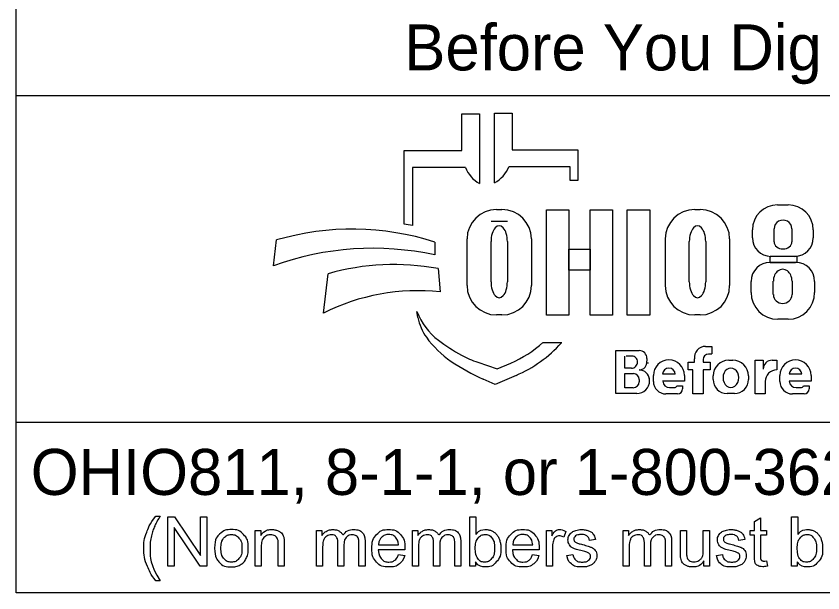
# Model space of a CAD drawing. Extents: x -10 to 158, y 8 to 33.
# Drawn here: x 126.981 to 129.435, y 13.105 to 14.86 of the extents above; entities that cross this region are included whole.
import ezdxf

# ---------------------------------------------------------------- set-up
doc = ezdxf.new("R2010")
doc.units = 0
doc.layers.add('SH_Data', color=7, linetype='Continuous')
doc.layers.add('SH_Text', color=7, linetype='Continuous')

msp = doc.modelspace()

# ---------------------------------------------------------------- linework, layer by layer
at = {"layer": 'SH_Data'}
for p, q in [((126.9814, 13.1051), (126.9814, 15.4426)), ((126.9814, 14.6177), (131.2314, 14.6177)), ((131.2314, 13.623), (126.9814, 13.623)), ((131.2314, 13.1051), (126.9814, 13.1051))]:
    msp.add_line(p, q, dxfattribs=at)
at = {"layer": 'SH_Text'}
for p, q in [((128.3374, 14.4506), (128.3374, 14.5621)), ((128.3374, 14.5621), (128.391, 14.5621)), ((128.391, 14.5621), (128.391, 14.3501)), ((128.4367, 14.3524), (128.4367, 14.5645)), ((128.4367, 14.5645), (128.4903, 14.5645)), ((128.4903, 14.5645), (128.4903, 14.453)), ((128.4903, 14.453), (128.6896, 14.453)), ((128.6896, 14.453), (128.6896, 14.3591)), ((128.1614, 14.2268), (128.1614, 14.4506)), ((128.1614, 14.4506), (128.3374, 14.4506)), ((128.1867, 14.3992), (128.1867, 14.2223)), ((128.3478, 14.3992), (128.1867, 14.3992)), ((128.6663, 14.4015), (128.4799, 14.4015)), ((128.6663, 14.3591), (128.6663, 14.4015)), ((128.6896, 14.3591), (128.6663, 14.3591)), ((129.297, 14.2855), (129.3297, 14.2855)), ((128.4424, 14.2715), (128.4589, 14.2715)), ((129.0454, 14.2715), (129.062, 14.2715)), ((128.4756, 14.2344), (128.4258, 14.2344)), ((129.2206, 14.1848), (129.2206, 14.2091)), ((129.2868, 14.1735), (129.2868, 14.2128)), ((129.341, 14.2128), (129.341, 14.1735)), ((129.406, 14.2091), (129.406, 14.1848)), ((127.7641, 14.1005), (127.7735, 14.1786)), ((128.2547, 14.1721), (128.2547, 14.1333)), ((128.3529, 14.04), (128.3529, 14.182)), ((128.4258, 14.0514), (128.4258, 14.1737)), ((128.4756, 14.1737), (128.4756, 14.0514)), ((128.5484, 14.182), (128.5484, 14.04)), ((128.956, 14.04), (128.956, 14.182)), ((129.0289, 14.0514), (129.0289, 14.1737)), ((129.0787, 14.1737), (129.0787, 14.0514)), ((129.1514, 14.182), (129.1514, 14.04)), ((129.2748, 14.1105), (129.3522, 14.1105)), ((129.35, 14.1288), (129.2766, 14.1288)), ((128.2647, 14.0915), (128.2709, 14.0205)), ((127.9159, 13.9559), (127.9306, 14.0761)), ((129.2169, 14.0186), (129.2169, 14.0527)), ((129.2844, 14.0127), (129.2844, 14.0536)), ((129.3413, 14.0536), (129.3413, 14.0127)), ((129.41, 14.0527), (129.41, 14.0186)), ((128.2036, 13.943), (128.2005, 13.9609)), ((128.4589, 13.9505), (128.4424, 13.9505)), ((129.062, 13.9505), (129.0454, 13.9505)), ((129.3291, 13.9377), (129.2979, 13.9377)), ((128.5839, 13.8671), (128.6413, 13.8671)), ((128.8052, 13.7114), (128.8052, 13.8421)), ((128.8052, 13.8421), (128.8763, 13.8421)), ((129.0777, 13.8549), (129.0972, 13.8549)), ((129.0972, 13.8549), (129.0972, 13.8319)), ((128.8331, 13.7886), (128.8331, 13.8256)), ((128.8583, 13.8256), (128.8371, 13.8256)), ((128.9001, 13.8184), (128.9001, 13.8105)), ((129.0445, 13.8065), (129.0445, 13.817)), ((129.0706, 13.815), (129.0706, 13.8065)), ((129.0972, 13.8314), (129.0871, 13.8314)), ((128.3854, 13.8068), (128.4449, 13.7863)), ((128.4449, 13.7863), (128.4859, 13.8041)), ((129.0252, 13.7835), (129.0252, 13.8065)), ((129.0252, 13.8065), (129.0445, 13.8065)), ((129.0706, 13.8065), (129.0921, 13.8065)), ((129.0921, 13.8065), (129.0921, 13.7835)), ((129.149, 13.8131), (129.1611, 13.8131)), ((129.2292, 13.7102), (129.2292, 13.8129)), ((129.2292, 13.8129), (129.2538, 13.8129)), ((129.2538, 13.8129), (129.2538, 13.786)), ((129.281, 13.8129), (129.2949, 13.8129)), ((129.2949, 13.8129), (129.2949, 13.7832)), ((128.5021, 13.7667), (128.4388, 13.7393)), ((128.8526, 13.7886), (128.8331, 13.7886)), ((128.8331, 13.7292), (128.8331, 13.7721)), ((128.8331, 13.7721), (128.8587, 13.7721)), ((128.9197, 13.7482), (128.9197, 13.7666)), ((128.9863, 13.7706), (128.9478, 13.7706)), ((129.0142, 13.7666), (129.0142, 13.7489)), ((129.0401, 13.7835), (129.0252, 13.7835)), ((129.0401, 13.7102), (129.0401, 13.7835)), ((129.0921, 13.7835), (129.0706, 13.7835)), ((129.0706, 13.7835), (129.0706, 13.7102)), ((129.3046, 13.7482), (129.3046, 13.7666)), ((129.3712, 13.7706), (129.3327, 13.7706)), ((129.3992, 13.7666), (129.3992, 13.7489)), ((128.4388, 13.7393), (128.4015, 13.7557)), ((128.8768, 13.754), (128.8768, 13.7476)), ((128.9082, 13.7511), (128.9082, 13.7507)), ((129.0142, 13.7489), (128.9478, 13.7489)), ((129.1012, 13.7545), (129.1012, 13.7653)), ((129.2089, 13.7653), (129.2089, 13.7545)), ((129.2597, 13.7483), (129.2597, 13.7102)), ((129.3992, 13.7489), (129.3327, 13.7489)), ((128.8584, 13.7292), (128.8331, 13.7292)), ((128.9688, 13.7297), (128.9829, 13.7297)), ((128.9914, 13.7352), (129.0083, 13.7352)), ((129.0083, 13.7352), (129.0083, 13.7254)), ((129.3537, 13.7297), (129.3678, 13.7297)), ((129.3764, 13.7352), (129.3932, 13.7352)), ((129.3932, 13.7352), (129.3932, 13.7254)), ((128.8688, 13.7114), (128.8052, 13.7114)), ((128.9931, 13.7102), (128.9577, 13.7102)), ((129.0706, 13.7102), (129.0401, 13.7102)), ((129.1661, 13.7117), (129.1439, 13.7117)), ((129.2597, 13.7102), (129.2292, 13.7102)), ((129.378, 13.7102), (129.3426, 13.7102))]:
    msp.add_line(p, q, dxfattribs=at)
for points in [[(128.5948, 14.2704), (128.6628, 14.2704), (128.6628, 13.9504), (128.5948, 13.9504)], [(128.727, 14.2704), (128.7949, 14.2704), (128.7949, 13.9504), (128.727, 13.9504)], [(128.8403, 14.2704), (128.909, 14.2704), (128.909, 13.9504), (128.8403, 13.9504)], [(128.6628, 14.1505), (128.727, 14.1505), (128.727, 14.0865), (128.6628, 14.0865)], [(129.2745, 14.1289), (129.3562, 14.1289), (129.3562, 14.1104), (129.2745, 14.1104)]]:
    msp.add_lwpolyline(points, close=True, dxfattribs=at)
for points in [[(127.406, 13.3389), (127.4191, 13.3389)], [(127.4427, 13.1863), (127.4427, 13.3364), (127.463, 13.3364), (127.5421, 13.2185), (127.5421, 13.3364), (127.5611, 13.3364), (127.5611, 13.1863), (127.5407, 13.1863), (127.4617, 13.3042), (127.4617, 13.1863), (127.4427, 13.1863)], [(128.3782, 13.1863), (128.3611, 13.1863), (128.3611, 13.3364), (128.3796, 13.3364), (128.3796, 13.2829)], [(129.2271, 13.2181), (129.2271, 13.2808), (129.2135, 13.2808), (129.2135, 13.2951), (129.2271, 13.2951), (129.2271, 13.322), (129.2455, 13.3331), (129.2455, 13.2951), (129.264, 13.2951), (129.264, 13.2808), (129.2455, 13.2808), (129.2455, 13.217)], [(129.3572, 13.1863), (129.3402, 13.1863), (129.3402, 13.3364), (129.3586, 13.3364), (129.3586, 13.2829)], [(127.7087, 13.1863), (127.7087, 13.2951), (127.7253, 13.2951), (127.7253, 13.2796)], [(127.8951, 13.1863), (127.8951, 13.2951), (127.9116, 13.2951), (127.9116, 13.2797)], [(128.1865, 13.1863), (128.1865, 13.2951), (128.2029, 13.2951), (128.2029, 13.2797)], [(128.5942, 13.1863), (128.5942, 13.2951), (128.6108, 13.2951), (128.6108, 13.2786)], [(128.6533, 13.2916), (128.6468, 13.2746)], [(128.8275, 13.1863), (128.8275, 13.2951), (128.8439, 13.2951), (128.8439, 13.2797)], [(129.0018, 13.2277), (129.0018, 13.2951), (129.0202, 13.2951), (129.0202, 13.2348)], [(129.0715, 13.2368), (129.0715, 13.2951), (129.0899, 13.2951), (129.0899, 13.1863), (129.0734, 13.1863)], [(127.797, 13.2532), (127.797, 13.1863), (127.7786, 13.1863), (127.7786, 13.2524)], [(127.9782, 13.2494), (127.9782, 13.1863), (127.9598, 13.1863), (127.9598, 13.2569)], [(128.0426, 13.2609), (128.0426, 13.1863), (128.0242, 13.1863), (128.0242, 13.2548)], [(128.0837, 13.251), (128.1445, 13.251)], [(128.2696, 13.2494), (128.2696, 13.1863), (128.2511, 13.1863), (128.2511, 13.2569)], [(128.334, 13.2609), (128.334, 13.1863), (128.3156, 13.1863), (128.3156, 13.2548)], [(128.4917, 13.251), (128.5525, 13.251)], [(128.7433, 13.267), (128.7252, 13.2645)], [(128.9106, 13.2494), (128.9106, 13.1863), (128.8921, 13.1863), (128.8921, 13.2569)], [(128.975, 13.2609), (128.975, 13.1863), (128.9566, 13.1863), (128.9566, 13.2548)], [(129.1978, 13.267), (129.1797, 13.2645)], [(127.7271, 13.2457), (127.7271, 13.1863), (127.7087, 13.1863)], [(127.9135, 13.2427), (127.9135, 13.1863), (127.8951, 13.1863)], [(128.1638, 13.2359), (128.0827, 13.2359)], [(128.2049, 13.2427), (128.2049, 13.1863), (128.1865, 13.1863)], [(128.5718, 13.2359), (128.4907, 13.2359)], [(128.6127, 13.2433), (128.6127, 13.1863), (128.5942, 13.1863)], [(128.8459, 13.2427), (128.8459, 13.1863), (128.8275, 13.1863)], [(128.1443, 13.2214), (128.1633, 13.219)], [(128.5523, 13.2214), (128.5713, 13.219)], [(128.6568, 13.2188), (128.675, 13.2216)], [(129.0734, 13.1863), (129.0734, 13.2023)], [(129.1114, 13.2188), (129.1296, 13.2216)], [(129.264, 13.2027), (129.2666, 13.1864)], [(128.3782, 13.1999), (128.3782, 13.1863)], [(129.3572, 13.1999), (129.3572, 13.1863)], [(127.4191, 13.1421), (127.406, 13.1421)]]:
    msp.add_lwpolyline(points, dxfattribs=at)
for centre, radius, start, end in [((128.4391, 14.436), 0.0985, 201.9296, 240.7469), ((128.3886, 14.4383), 0.0985, 299.2531, 338.0704), ((129.297, 14.2091), 0.0763, 90, 180), ((129.3297, 14.2091), 0.0763, 0, 90), ((128.4424, 14.182), 0.0895, 90, 180), ((128.4589, 14.182), 0.0895, 0, 90), ((129.0454, 14.182), 0.0895, 90, 180), ((129.062, 14.182), 0.0895, 0, 90), ((128.0035, 13.3925), 0.8191, 72.1402, 106.3144), ((128.0333, 13.4178), 0.8191, 79.2074, 81.0007), ((129.2766, 14.1848), 0.056, 180, 270), ((129.35, 14.1848), 0.056, 270, 0), ((128.0666, 13.2614), 0.8919, 77.8238, 109.8274), ((129.2748, 14.0527), 0.0579, 90, 180), ((129.3522, 14.0527), 0.0579, 0, 90), ((128.1305, 13.3717), 0.7322, 79.44, 105.8467), ((128.4424, 14.04), 0.0895, 180, 270), ((128.4589, 14.04), 0.0895, 270, 0), ((129.0454, 14.04), 0.0895, 180, 270), ((129.062, 14.04), 0.0895, 270, 0), ((128.2025, 13.3885), 0.6357, 83.8248, 116.8021), ((129.2979, 14.0186), 0.081, 180, 270), ((129.3291, 14.0186), 0.081, 270, 0), ((128.3879, 14.033), 0.2008, 201.0457, 232.5314), ((128.3449, 13.9671), 0.1433, 189.6817, 216.0884), ((128.4786, 14.0646), 0.3088, 216.0884, 235.7167), ((128.5805, 14.2843), 0.5173, 232.5314, 241.794), ((128.3425, 14.1346), 0.3602, 293.4582, 312.0712), ((128.3425, 14.1346), 0.401, 293.4582, 317.8286), ((128.8763, 13.8184), 0.0238, 0, 90), ((129.0777, 13.8214), 0.0335, 90, 187.5187), ((128.4953, 14.1254), 0.3371, 241.794, 250.9821), ((128.8544, 13.8087), 0.0169, 357.8325, 90), ((129.0871, 13.815), 0.0165, 90, 180), ((128.6451, 14.3088), 0.6044, 235.7167, 246.2325), ((128.8526, 13.8074), 0.0187, 270, 2.0582), ((128.876, 13.8076), 0.0243, 270, 6.6529), ((128.8865, 13.8062), 0.0175, 347.4023, 0), ((128.967, 13.7666), 0.0473, 0, 180), ((129.149, 13.7653), 0.0478, 90, 180), ((129.1611, 13.7653), 0.0478, 0, 90), ((129.2807, 13.786), 0.0269, 89.2449, 180), ((129.3519, 13.7666), 0.0473, 0, 180), ((128.8587, 13.754), 0.0181, 0, 90), ((128.8761, 13.7512), 0.0321, 4.0748, 90), ((128.967, 13.7696), 0.0193, 2.9632, 177.0368), ((129.2946, 13.7483), 0.0349, 89.6033, 180), ((129.352, 13.7696), 0.0193, 2.9632, 177.0368), ((128.8584, 13.7476), 0.0184, 270, 0), ((128.8688, 13.7507), 0.0393, 270, 0), ((128.8752, 13.7511), 0.033, 0, 11.7502), ((128.9577, 13.7482), 0.038, 180, 270), ((128.9688, 13.7507), 0.021, 184.827, 270), ((129.1439, 13.7545), 0.0428, 180, 270), ((129.1661, 13.7545), 0.0428, 270, 0), ((129.3426, 13.7482), 0.038, 180, 270), ((129.3537, 13.7507), 0.021, 184.827, 270), ((128.9829, 13.7391), 0.00938, 270, 335.9979), ((128.9931, 13.7254), 0.0152, 270, 0), ((129.3678, 13.7391), 0.00938, 270, 335.9979), ((129.378, 13.7254), 0.0152, 270, 0)]:
    msp.add_arc(centre, radius, start, end, dxfattribs=at)
for centre, major_axis, ratio, start_param, end_param in [((129.3139, 14.2128), (0.0271, 0), 0.969373, 0, 3.141593), ((128.4507, 14.1737), (0, 0.0484), 0.514403, 4.712389, 7.853982), ((129.0538, 14.1737), (0, 0.0484), 0.514403, 4.712389, 7.853982), ((129.3139, 14.1735), (0.0271, 0), 0.818453, 3.141593, 6.283185), ((129.3129, 14.0536), (0, 0.0358), 0.794529, 4.712389, 7.853982), ((128.4507, 14.0514), (0, 0.0484), 0.514403, 1.570796, 4.712389), ((129.0538, 14.0514), (0, 0.0484), 0.514403, 1.570796, 4.712389), ((129.3129, 14.0127), (0.0284, 0), 0.959837, 3.141593, 6.283185), ((129.1555, 13.7599), (0, 0.029), 0.832186, 4.712389, 7.853982), ((129.1555, 13.7599), (0, 0.0302), 0.797287, 1.570796, 4.712389)]:
    msp.add_ellipse(centre, major_axis=major_axis, ratio=ratio, start_param=start_param, end_param=end_param, dxfattribs=at)
for points in [[(127.406, 13.1421), (127.3907, 13.1613), (127.3801, 13.1872), (127.3696, 13.213), (127.3696, 13.2406), (127.3696, 13.265), (127.3775, 13.2873), (127.3867, 13.3132), (127.406, 13.3389)], [(127.4191, 13.3389), (127.4068, 13.3176), (127.4028, 13.3085), (127.3966, 13.2944), (127.393, 13.279), (127.3886, 13.2599), (127.3886, 13.2405), (127.3886, 13.1913), (127.4191, 13.1421)], [(127.5852, 13.2407), (127.5852, 13.2709), (127.602, 13.2854), (127.616, 13.2975), (127.6362, 13.2975), (127.6586, 13.2975), (127.6728, 13.2828), (127.6871, 13.2681), (127.6871, 13.2422), (127.6871, 13.2212), (127.6808, 13.2092), (127.6745, 13.1972), (127.6624, 13.1905), (127.6504, 13.1839), (127.6362, 13.1839), (127.6134, 13.1839), (127.5993, 13.1985), (127.5852, 13.2131), (127.5852, 13.2407)], [(127.6042, 13.2407), (127.6042, 13.2198), (127.6133, 13.2094), (127.6224, 13.199), (127.6362, 13.199), (127.6499, 13.199), (127.659, 13.2094), (127.6681, 13.2199), (127.6681, 13.2413), (127.6681, 13.2615), (127.6589, 13.2719), (127.6498, 13.2823), (127.6362, 13.2823), (127.6224, 13.2823), (127.6133, 13.2719), (127.6042, 13.2616), (127.6042, 13.2407)], [(127.7253, 13.2796), (127.7373, 13.2975), (127.7599, 13.2975), (127.7697, 13.2975), (127.7779, 13.294), (127.7862, 13.2904), (127.7903, 13.2847), (127.7944, 13.279), (127.796, 13.2711), (127.797, 13.266), (127.797, 13.2532)], [(127.7786, 13.2524), (127.7786, 13.2637), (127.7765, 13.2693), (127.7743, 13.2748), (127.7688, 13.2782), (127.7634, 13.2815), (127.756, 13.2815), (127.7442, 13.2815), (127.7357, 13.274), (127.7271, 13.2665), (127.7271, 13.2457)], [(127.9116, 13.2797), (127.9167, 13.2878), (127.9252, 13.2926), (127.9337, 13.2975), (127.9446, 13.2975), (127.9567, 13.2975), (127.9644, 13.2925), (127.9721, 13.2874), (127.9753, 13.2784), (127.9882, 13.2975), (128.009, 13.2975), (128.0252, 13.2975), (128.0339, 13.2885), (128.0426, 13.2796), (128.0426, 13.2609)], [(127.9598, 13.2569), (127.9598, 13.2692), (127.9552, 13.2753), (127.9507, 13.2815), (127.9405, 13.2815), (127.9327, 13.2815), (127.9261, 13.2774), (127.9195, 13.2733), (127.9165, 13.2654), (127.9135, 13.2575), (127.9135, 13.2427)], [(128.0242, 13.2548), (128.0242, 13.2658), (128.0224, 13.2707), (128.0206, 13.2755), (128.0159, 13.2785), (128.0112, 13.2815), (128.0048, 13.2815), (127.9933, 13.2815), (127.9858, 13.2739), (127.9782, 13.2662), (127.9782, 13.2494)], [(128.1633, 13.219), (128.1588, 13.2023), (128.1466, 13.1931), (128.1344, 13.1839), (128.1155, 13.1839), (128.0916, 13.1839), (128.0777, 13.1986), (128.0637, 13.2132), (128.0637, 13.2398), (128.0637, 13.2672), (128.0778, 13.2824), (128.092, 13.2975), (128.1145, 13.2975), (128.1363, 13.2975), (128.1501, 13.2827), (128.1639, 13.2678), (128.1639, 13.2409), (128.1639, 13.2392), (128.1638, 13.2359)], [(128.1445, 13.251), (128.1433, 13.2648), (128.1375, 13.2717), (128.1287, 13.2824), (128.1147, 13.2824), (128.102, 13.2824), (128.0933, 13.2739), (128.0846, 13.2653), (128.0837, 13.251)], [(128.2029, 13.2797), (128.2081, 13.2878), (128.2166, 13.2926), (128.2251, 13.2975), (128.2359, 13.2975), (128.248, 13.2975), (128.2558, 13.2925), (128.2635, 13.2874), (128.2667, 13.2784), (128.2796, 13.2975), (128.3003, 13.2975), (128.3165, 13.2975), (128.3253, 13.2885), (128.334, 13.2796), (128.334, 13.2609)], [(128.2511, 13.2569), (128.2511, 13.2692), (128.2466, 13.2753), (128.2421, 13.2815), (128.2319, 13.2815), (128.2241, 13.2815), (128.2175, 13.2774), (128.2108, 13.2733), (128.2079, 13.2654), (128.2049, 13.2575), (128.2049, 13.2427)], [(128.3156, 13.2548), (128.3156, 13.2658), (128.3138, 13.2707), (128.312, 13.2755), (128.3073, 13.2785), (128.3025, 13.2815), (128.2962, 13.2815), (128.2847, 13.2815), (128.2771, 13.2739), (128.2696, 13.2662), (128.2696, 13.2494)], [(128.378, 13.2415), (128.378, 13.2219), (128.3833, 13.2132), (128.392, 13.199), (128.4068, 13.199), (128.4188, 13.199), (128.4276, 13.2095), (128.4364, 13.22), (128.4364, 13.2408), (128.4364, 13.2621), (128.428, 13.2723), (128.4196, 13.2824), (128.4076, 13.2824), (128.3955, 13.2824), (128.3867, 13.2719), (128.378, 13.2614), (128.378, 13.2415)], [(128.3796, 13.2829), (128.3912, 13.2975), (128.4094, 13.2975), (128.4194, 13.2975), (128.4283, 13.2935), (128.4373, 13.2894), (128.4431, 13.2821), (128.4489, 13.2748), (128.4522, 13.2644), (128.4554, 13.2541), (128.4554, 13.2423), (128.4554, 13.2144), (128.4416, 13.1991), (128.4278, 13.1839), (128.4084, 13.1839), (128.3891, 13.1839), (128.3782, 13.1999)], [(128.5713, 13.219), (128.5668, 13.2023), (128.5546, 13.1931), (128.5424, 13.1839), (128.5235, 13.1839), (128.4996, 13.1839), (128.4857, 13.1986), (128.4717, 13.2132), (128.4717, 13.2398), (128.4717, 13.2672), (128.4858, 13.2824), (128.4999, 13.2975), (128.5225, 13.2975), (128.5443, 13.2975), (128.5581, 13.2827), (128.5719, 13.2678), (128.5719, 13.2409), (128.5719, 13.2392), (128.5718, 13.2359)], [(128.5525, 13.251), (128.5512, 13.2648), (128.5455, 13.2717), (128.5367, 13.2824), (128.5227, 13.2824), (128.5099, 13.2824), (128.5013, 13.2739), (128.4926, 13.2653), (128.4917, 13.251)], [(128.6108, 13.2786), (128.6172, 13.2902), (128.6226, 13.2938), (128.6279, 13.2975), (128.6344, 13.2975), (128.6437, 13.2975), (128.6533, 13.2916)], [(128.6468, 13.2746), (128.6401, 13.2785), (128.6334, 13.2785), (128.6274, 13.2785), (128.6226, 13.2749), (128.6178, 13.2712), (128.6157, 13.2648), (128.6127, 13.2549), (128.6127, 13.2433)], [(128.7252, 13.2645), (128.7239, 13.273), (128.718, 13.2777), (128.7121, 13.2824), (128.7014, 13.2824), (128.6887, 13.2824), (128.6832, 13.2782), (128.6778, 13.274), (128.6778, 13.2683), (128.6778, 13.2648), (128.68, 13.2619), (128.6823, 13.2589), (128.6871, 13.257), (128.6899, 13.2559), (128.7034, 13.2522), (128.723, 13.247), (128.7308, 13.2437), (128.7385, 13.2404), (128.743, 13.234), (128.7474, 13.2277), (128.7474, 13.2183), (128.7474, 13.209), (128.742, 13.2009), (128.7366, 13.1928), (128.7264, 13.1883), (128.7163, 13.1839), (128.7034, 13.1839), (128.6822, 13.1839), (128.6711, 13.1927), (128.6599, 13.2015), (128.6568, 13.2188)], [(128.675, 13.2216), (128.6766, 13.2107), (128.6836, 13.2048), (128.6907, 13.199), (128.7033, 13.199), (128.716, 13.199), (128.7222, 13.2042), (128.7284, 13.2093), (128.7284, 13.2163), (128.7284, 13.2226), (128.7229, 13.2262), (128.7191, 13.2286), (128.704, 13.2324), (128.6837, 13.2375), (128.6759, 13.2413), (128.668, 13.245), (128.664, 13.2516), (128.6599, 13.2582), (128.6599, 13.2662), (128.6599, 13.2735), (128.6633, 13.2796), (128.6666, 13.2858), (128.6724, 13.2899), (128.6767, 13.2931), (128.6841, 13.2953), (128.6915, 13.2975), (128.7001, 13.2975), (128.7129, 13.2975), (128.7226, 13.2938), (128.7323, 13.2901), (128.7369, 13.2838), (128.7415, 13.2775), (128.7433, 13.267)], [(128.8439, 13.2797), (128.8491, 13.2878), (128.8576, 13.2926), (128.8661, 13.2975), (128.8769, 13.2975), (128.889, 13.2975), (128.8968, 13.2925), (128.9045, 13.2874), (128.9077, 13.2784), (128.9206, 13.2975), (128.9413, 13.2975), (128.9575, 13.2975), (128.9663, 13.2885), (128.975, 13.2796), (128.975, 13.2609)], [(128.8921, 13.2569), (128.8921, 13.2692), (128.8876, 13.2753), (128.8831, 13.2815), (128.8729, 13.2815), (128.8651, 13.2815), (128.8584, 13.2774), (128.8518, 13.2733), (128.8489, 13.2654), (128.8459, 13.2575), (128.8459, 13.2427)], [(128.9566, 13.2548), (128.9566, 13.2658), (128.9548, 13.2707), (128.953, 13.2755), (128.9483, 13.2785), (128.9435, 13.2815), (128.9372, 13.2815), (128.9257, 13.2815), (128.9181, 13.2739), (128.9106, 13.2662), (128.9106, 13.2494)], [(129.1797, 13.2645), (129.1785, 13.273), (129.1726, 13.2777), (129.1667, 13.2824), (129.156, 13.2824), (129.1432, 13.2824), (129.1378, 13.2782), (129.1324, 13.274), (129.1324, 13.2683), (129.1324, 13.2648), (129.1346, 13.2619), (129.1369, 13.2589), (129.1417, 13.257), (129.1445, 13.2559), (129.158, 13.2522), (129.1776, 13.247), (129.1853, 13.2437), (129.1931, 13.2404), (129.1975, 13.234), (129.2019, 13.2277), (129.2019, 13.2183), (129.2019, 13.209), (129.1966, 13.2009), (129.1912, 13.1928), (129.181, 13.1883), (129.1708, 13.1839), (129.158, 13.1839), (129.1368, 13.1839), (129.1256, 13.1927), (129.1145, 13.2015), (129.1114, 13.2188)], [(129.1296, 13.2216), (129.1312, 13.2107), (129.1382, 13.2048), (129.1452, 13.199), (129.1579, 13.199), (129.1706, 13.199), (129.1768, 13.2042), (129.1829, 13.2093), (129.1829, 13.2163), (129.1829, 13.2226), (129.1775, 13.2262), (129.1737, 13.2286), (129.1586, 13.2324), (129.1383, 13.2375), (129.1305, 13.2413), (129.1226, 13.245), (129.1186, 13.2516), (129.1145, 13.2582), (129.1145, 13.2662), (129.1145, 13.2735), (129.1178, 13.2796), (129.1212, 13.2858), (129.1269, 13.2899), (129.1312, 13.2931), (129.1387, 13.2953), (129.1461, 13.2975), (129.1546, 13.2975), (129.1675, 13.2975), (129.1771, 13.2938), (129.1868, 13.2901), (129.1915, 13.2838), (129.1961, 13.2775), (129.1978, 13.267)], [(129.357, 13.2415), (129.357, 13.2219), (129.3623, 13.2132), (129.371, 13.199), (129.3858, 13.199), (129.3979, 13.199), (129.4067, 13.2095), (129.4155, 13.22), (129.4155, 13.2408), (129.4155, 13.2621), (129.4071, 13.2723), (129.3986, 13.2824), (129.3867, 13.2824), (129.3746, 13.2824), (129.3658, 13.2719), (129.357, 13.2614), (129.357, 13.2415)], [(129.3586, 13.2829), (129.3703, 13.2975), (129.3884, 13.2975), (129.3984, 13.2975), (129.4074, 13.2935), (129.4164, 13.2894), (129.4222, 13.2821), (129.4279, 13.2748), (129.4312, 13.2644), (129.4345, 13.2541), (129.4345, 13.2423), (129.4345, 13.2144), (129.4207, 13.1991), (129.4068, 13.1839), (129.3875, 13.1839), (129.3682, 13.1839), (129.3572, 13.1999)], [(128.0827, 13.2359), (128.0837, 13.218), (128.0928, 13.2085), (128.102, 13.199), (128.1156, 13.199), (128.1257, 13.199), (128.1329, 13.2043), (128.1401, 13.2097), (128.1443, 13.2214)], [(128.4907, 13.2359), (128.4917, 13.218), (128.5008, 13.2085), (128.5099, 13.199), (128.5236, 13.199), (128.5337, 13.199), (128.5409, 13.2043), (128.5481, 13.2097), (128.5523, 13.2214)], [(129.0734, 13.2023), (129.0607, 13.1839), (129.0389, 13.1839), (129.0293, 13.1839), (129.021, 13.1876), (129.0126, 13.1912), (129.0086, 13.1968), (129.0045, 13.2024), (129.0029, 13.2105), (129.0018, 13.2159), (129.0018, 13.2277)], [(129.0202, 13.2348), (129.0202, 13.2204), (129.0213, 13.2153), (129.0231, 13.2081), (129.0287, 13.2039), (129.0343, 13.1998), (129.0426, 13.1998), (129.0509, 13.1998), (129.0582, 13.204), (129.0654, 13.2083), (129.0685, 13.2156), (129.0715, 13.2229), (129.0715, 13.2368)], [(129.2666, 13.1864), (129.2588, 13.1848), (129.2527, 13.1848), (129.2427, 13.1848), (129.2371, 13.188), (129.2316, 13.1911), (129.2294, 13.1963), (129.2271, 13.2015), (129.2271, 13.2181)], [(129.2455, 13.217), (129.2455, 13.2091), (129.2465, 13.2069), (129.2475, 13.2046), (129.2497, 13.2033), (129.2519, 13.2019), (129.2559, 13.2019), (129.259, 13.2019), (129.264, 13.2027)]]:
    msp.add_open_spline(points, degree=3, dxfattribs=at)

# ---------------------------------------------------------------- texts
for s, p in [('Before You Dig', (128.1622, 14.6945)), ('OHIO811, 8-1-1, or 1-800-362-2764', (127.0258, 13.403))]:
    msp.add_text(s, height=0.14, dxfattribs=at).set_placement(p)

doc.saveas('drawing.dxf')
